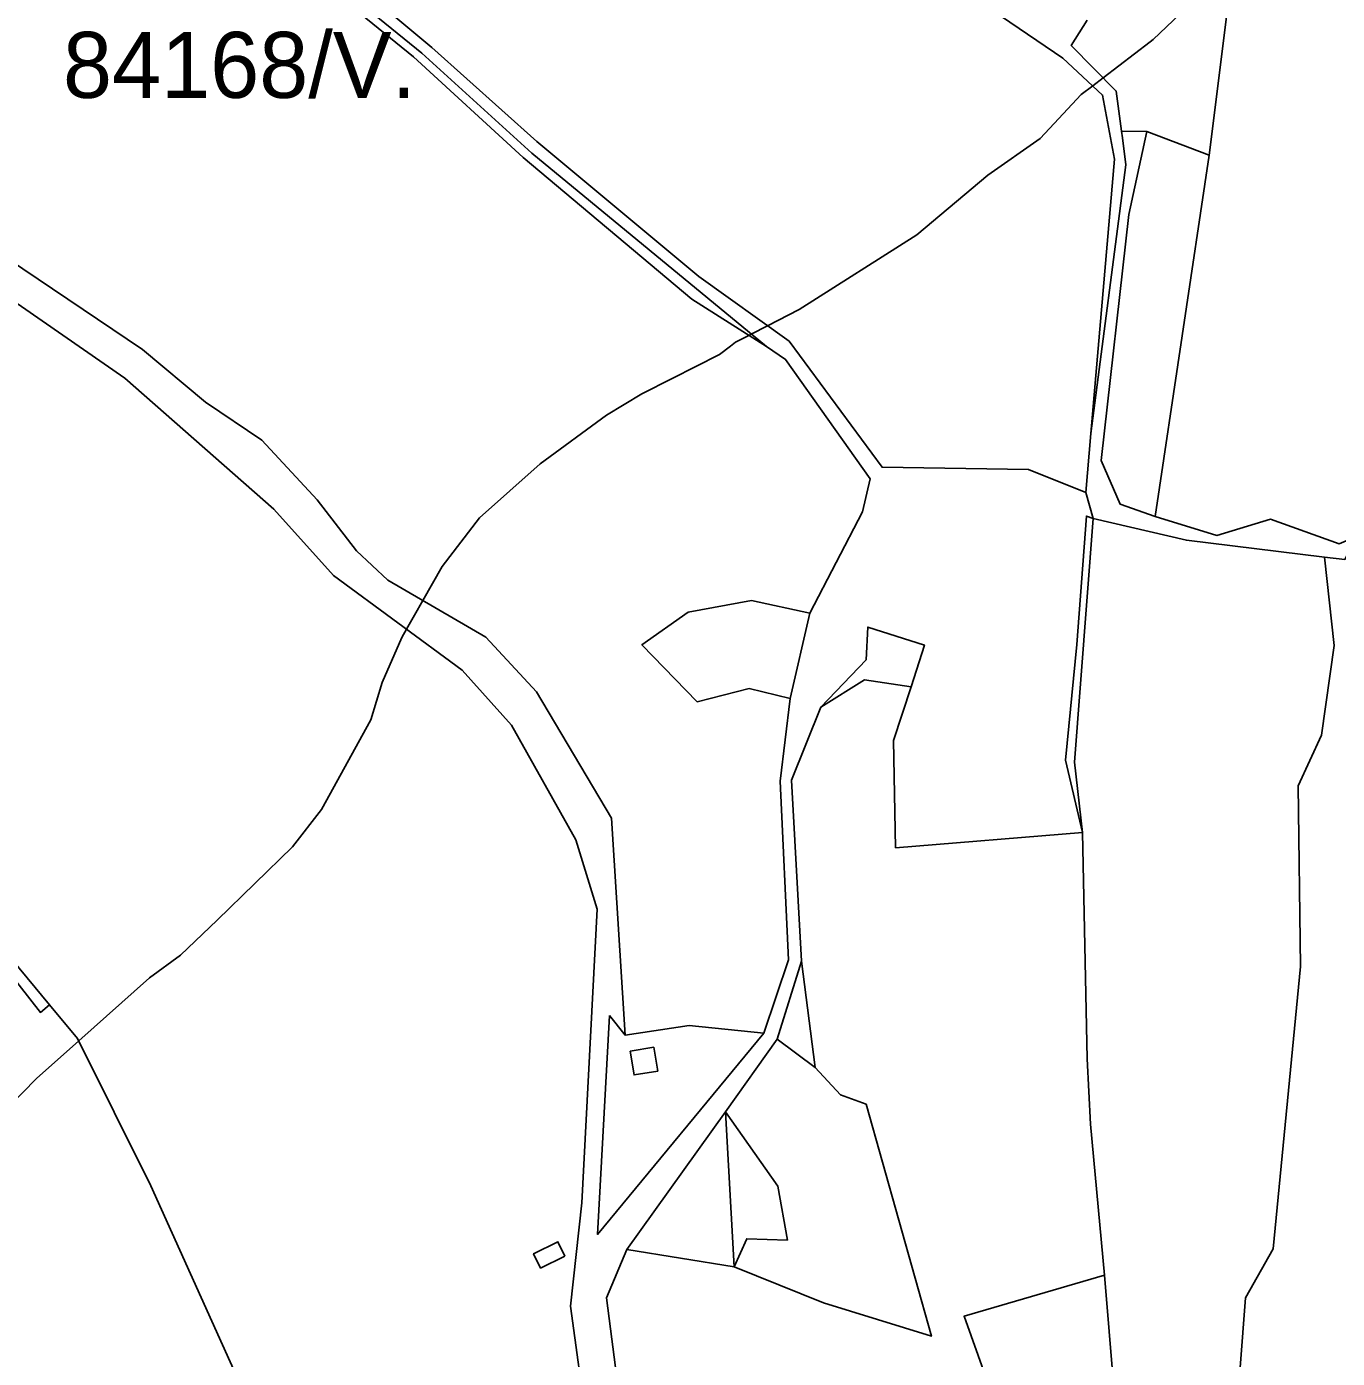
# Model space of a CAD drawing. Extents: x -477304 to -465429, y -1159113 to -1149210.
# Drawn here: x -471269 to -470971, y -1155441.1 to -1155138.3 of the extents above; entities that cross this region are included whole.
import ezdxf

# ---------------------------------------------------------------- set-up
doc = ezdxf.new("R2010")
doc.units = 0
for name, color, linetype in [('BPEJ_s', 7, 'Continuous'), ('PUPFL_s', 7, 'Continuous'), ('trav_porost_s', 7, 'Continuous')]:
    doc.layers.add(name, color=color, linetype=linetype)

msp = doc.modelspace()

# ---------------------------------------------------------------- linework, layer by layer
at = {"layer": 'BPEJ_s'}
for points in [[(-471003.69, -1155132.53), (-471012.83, -1155141.24), (-471013.54, -1155141.78), (-471024.19, -1155149.95), (-471026.58, -1155151.78), (-471029.19, -1155153.77), (-471035.32, -1155160.32), (-471038.53, -1155163.76), (-471050.43, -1155172.05), (-471066.58, -1155185.65), (-471093.35, -1155202.64), (-471100.52, -1155206.33), (-471104.21, -1155208.23), (-471104.77, -1155208.52), (-471107.8, -1155210.08), (-471108.92, -1155210.93), (-471111.42, -1155212.84), (-471122.19, -1155218.29), (-471129.05, -1155221.77), (-471137.12, -1155226.65), (-471152.21, -1155237.7), (-471166.02, -1155250.03), (-471174.52, -1155261.08), (-471178.89, -1155268.79), (-471180.78, -1155272.13), (-471182.58, -1155275.31), (-471183.66, -1155277.22), (-471188.12, -1155287.42), (-471190.67, -1155295.92), (-471201.93, -1155316.32), (-471208.52, -1155324.82), (-471225.66, -1155341.46), (-471234.01, -1155349.47), (-471241.03, -1155354.57), (-471257.12, -1155368.93), (-471266.74, -1155377.51), (-471279.27, -1155390.26)], [(-471279.27, -1155390.26), (-471266.74, -1155377.51), (-471257.12, -1155368.93), (-471241.03, -1155354.57), (-471234.01, -1155349.47), (-471225.66, -1155341.46), (-471208.52, -1155324.82), (-471201.93, -1155316.32), (-471190.67, -1155295.92), (-471188.12, -1155287.42), (-471183.66, -1155277.22), (-471182.58, -1155275.31), (-471180.78, -1155272.13), (-471178.89, -1155268.79), (-471174.52, -1155261.08), (-471166.02, -1155250.03), (-471152.21, -1155237.7), (-471137.12, -1155226.65), (-471129.05, -1155221.77), (-471122.19, -1155218.29), (-471111.42, -1155212.84), (-471108.92, -1155210.93), (-471107.8, -1155210.08), (-471104.77, -1155208.52), (-471104.21, -1155208.23), (-471100.52, -1155206.33), (-471093.35, -1155202.64), (-471066.58, -1155185.65), (-471050.43, -1155172.05), (-471038.53, -1155163.76), (-471035.32, -1155160.32), (-471029.19, -1155153.77), (-471026.58, -1155151.78), (-471024.19, -1155149.95), (-471013.54, -1155141.78), (-471012.83, -1155141.24), (-471003.69, -1155132.53)]]:
    msp.add_lwpolyline(points, dxfattribs=at)
at = {"layer": 'PUPFL_s'}
for points in [[(-470990.05, -1155086.96), (-471000.08, -1155167.53), (-471014.24, -1155162.14), (-471020, -1155162.09), (-471021.24, -1155152.94), (-471031.44, -1155142.59), (-471027.82, -1155136.83)], [(-470993.06, -1155443.19), (-470991.83, -1155427.38), (-470985.55, -1155416.23), (-470979.35, -1155352), (-470979.84, -1155310.96), (-470974.57, -1155299.42), (-470971.66, -1155279.02), (-470973.9, -1155258.91), (-470969.26, -1155259.46), (-470966.27, -1155254.11), (-470948.24, -1155222.79), (-470945.22, -1155217.96), (-470939.28, -1155218.22), (-470924.49, -1155202.5), (-470913.4, -1155157.79), (-470910.89, -1155128.5)], [(-471132.12, -1155466.08), (-471137.12, -1155427.35), (-471132.46, -1155416.4), (-471108.13, -1155420.3), (-471087.75, -1155428.47), (-471063.24, -1155436.11), (-471078.09, -1155383.34), (-471083.89, -1155381.17), (-471089.69, -1155374.96), (-471092.76, -1155350.83), (-471095.03, -1155309.62), (-471088.37, -1155293.05), (-471078.47, -1155286.87), (-471067.84, -1155288.44), (-471071.85, -1155300.6), (-471071.4, -1155325.01), (-471028.89, -1155321.57), (-471027.85, -1155373.03), (-471027.1, -1155387.89), (-471023.89, -1155422.17), (-471055.82, -1155431.56), (-471029.47, -1155505.45)]]:
    msp.add_lwpolyline(points, dxfattribs=at)
for points in [[(-470910.89, -1155128.5), (-470913.4, -1155157.79), (-470924.49, -1155202.5), (-470939.28, -1155218.22), (-470945.22, -1155217.96), (-470948.24, -1155222.79), (-470957.16, -1155222.24), (-470966.27, -1155254.11), (-470970.51, -1155255.92), (-470986.15, -1155250.31), (-470998.39, -1155254), (-471012.4, -1155249.72), (-471000.08, -1155167.53), (-470990.05, -1155086.96), (-470967.53, -1155094.6), (-470937.07, -1155102.01), (-470922.17, -1155110.06), (-470905.87, -1155111.01)], [(-471018.39, -1155181.05), (-471024.66, -1155236.94), (-471020.35, -1155246.86), (-471012.4, -1155249.72), (-470998.39, -1155254), (-470986.15, -1155250.31), (-470970.51, -1155255.92), (-470966.27, -1155254.11), (-470969.26, -1155259.46), (-470973.9, -1155258.91), (-471005.26, -1155255.11), (-471026.49, -1155250.14), (-471028.14, -1155244.23), (-471026.98, -1155230.79), (-471019.02, -1155169.74), (-471019.8, -1155163.58), (-471020, -1155162.09), (-471014.24, -1155162.14)], [(-471020.35, -1155246.86), (-471024.66, -1155236.94), (-471018.39, -1155181.05), (-471014.24, -1155162.14), (-471000.08, -1155167.53), (-471012.4, -1155249.72)], [(-471028.89, -1155321.57), (-471032.73, -1155305.13), (-471030.19, -1155278.79), (-471028.01, -1155249.58), (-471026.49, -1155250.14), (-471030.7, -1155305.54)], [(-471030.7, -1155305.54), (-471026.49, -1155250.14), (-471005.26, -1155255.11), (-470973.9, -1155258.91), (-470971.66, -1155279.02), (-470974.57, -1155299.42), (-470979.84, -1155310.96), (-470979.35, -1155352), (-470985.55, -1155416.23), (-470991.83, -1155427.38), (-470993.06, -1155443.19), (-470995.88, -1155443.78), (-470999.74, -1155451.98), (-471013.47, -1155464.79), (-471018.38, -1155466.05), (-471021.76, -1155447.82), (-471023.89, -1155422.17), (-471027.1, -1155387.89), (-471027.85, -1155373.03), (-471028.89, -1155321.57)], [(-471078.47, -1155286.87), (-471088.37, -1155293.05), (-471078.11, -1155282.31), (-471077.73, -1155274.83), (-471064.83, -1155278.95), (-471067.84, -1155288.44)], [(-471092.76, -1155350.83), (-471089.69, -1155374.96), (-471098.29, -1155368.51)], [(-471136.47, -1155363.16), (-471132.85, -1155367.64), (-471118.29, -1155365.4), (-471101.37, -1155367.17), (-471139.19, -1155412.95)], [(-471131.76, -1155371.27), (-471130.85, -1155376.69), (-471125.47, -1155375.8), (-471126.38, -1155370.37)], [(-471110.07, -1155385.03), (-471098.29, -1155368.51), (-471089.69, -1155374.96), (-471083.89, -1155381.17), (-471078.09, -1155383.34), (-471063.24, -1155436.11), (-471087.75, -1155428.47), (-471108.13, -1155420.3), (-471105.23, -1155413.94), (-471095.98, -1155414.23), (-471098.16, -1155401.98)], [(-471108.13, -1155420.3), (-471132.46, -1155416.4), (-471110.07, -1155385.03)], [(-471108.13, -1155420.3), (-471110.07, -1155385.03), (-471098.16, -1155401.98), (-471095.98, -1155414.23), (-471105.23, -1155413.94)], [(-471029.47, -1155505.45), (-471055.82, -1155431.56), (-471023.89, -1155422.17), (-471021.76, -1155447.82), (-471018.38, -1155466.05), (-471012.86, -1155498.59)]]:
    msp.add_lwpolyline(points, close=True, dxfattribs=at)
at = {"layer": 'trav_porost_s'}
for points in [[(-471077.46, -1155111.48), (-471065.29, -1155123.72), (-471033.4, -1155145.45), (-471024.33, -1155153.86), (-471021.6, -1155168.47), (-471026.98, -1155230.79), (-471028.14, -1155244.23), (-471041.18, -1155239.04), (-471074.46, -1155238.48), (-471095.62, -1155209.86), (-471116.11, -1155195.12), (-471152.93, -1155164.39), (-471176.87, -1155143.05), (-471219.42, -1155107.5), (-471242.6, -1155085.45), (-471178.09, -1155010.97), (-471161.64, -1155026.33), (-471147.56, -1155048.43), (-471115.77, -1155081.78), (-471103.13, -1155088.01)], [(-471181.01, -1155145.14), (-471222.38, -1155111.48), (-471245.7, -1155088.33), (-471244.31, -1155087.18), (-471221.6, -1155109.8), (-471179.1, -1155144.35), (-471154.11, -1155167.06), (-471100.78, -1155211.06), (-471117.73, -1155200.27), (-471156.07, -1155168.07)], [(-471116.51, -1155291.81), (-471129.07, -1155278.86), (-471118.52, -1155271.43), (-471104.12, -1155268.8), (-471090.87, -1155271.69), (-471095.39, -1155291.09), (-471104.72, -1155288.82)], [(-471265.84, -1155362.47), (-471277.47, -1155347.6), (-471283.78, -1155346.27), (-471290.71, -1155342.35), (-471313.98, -1155316.9), (-471328.63, -1155290.04), (-471340.68, -1155280.65), (-471344.75, -1155282.05), (-471349.58, -1155276.79), (-471348.34, -1155275.85), (-471346.46, -1155274.41), (-471337.63, -1155278.89), (-471326.53, -1155288.99), (-471314.37, -1155308.71), (-471303.36, -1155321.7), (-471275.82, -1155346.29), (-471263.78, -1155360.73)], [(-471146.58, -1155417.85), (-471148.18, -1155414.62), (-471153.69, -1155417.35), (-471152.09, -1155420.58)]]:
    msp.add_lwpolyline(points, close=True, dxfattribs=at)
for points in [[(-471222.38, -1155111.48), (-471181.01, -1155145.14), (-471156.07, -1155168.07), (-471117.73, -1155200.27), (-471100.78, -1155211.06), (-471096.39, -1155213.99), (-471077.15, -1155241.15), (-471078.92, -1155248.64), (-471090.87, -1155271.69), (-471104.12, -1155268.8), (-471118.52, -1155271.43), (-471129.07, -1155278.86), (-471116.51, -1155291.81), (-471104.72, -1155288.82), (-471095.39, -1155291.09), (-471097.65, -1155309.88), (-471095.72, -1155350.48), (-471101.37, -1155367.17), (-471118.29, -1155365.4), (-471132.85, -1155367.64), (-471136.02, -1155318.32), (-471153.04, -1155289.53), (-471164.59, -1155277.16), (-471186.83, -1155264.15), (-471193.94, -1155257.49), (-471202.92, -1155245.93), (-471215.47, -1155232.34), (-471228.3, -1155223.73), (-471242.58, -1155211.75), (-471314.08, -1155163.56)], [(-471298.37, -1155182.35), (-471246.67, -1155218.25), (-471212.72, -1155248.03), (-471199.18, -1155263.13), (-471169.91, -1155284.6), (-471158.71, -1155297.16), (-471144.07, -1155323.2), (-471139.25, -1155338.96), (-471142.7, -1155405.79), (-471145.29, -1155429.25), (-471141.59, -1155456.42), (-471211.42, -1155470.43), (-471217.87, -1155452.64), (-471240.71, -1155401.92), (-471257.39, -1155368.39), (-471263.78, -1155360.73), (-471275.82, -1155346.29)], [(-471277.47, -1155347.6), (-471265.84, -1155362.47), (-471263.78, -1155360.73), (-471257.39, -1155368.39), (-471240.71, -1155401.92), (-471217.87, -1155452.64), (-471211.42, -1155470.43), (-471196.17, -1155519), (-471195.51, -1155528.81), (-471220.69, -1155534.02), (-471225.23, -1155532.73), (-471230.27, -1155543.46), (-471277.2, -1155518.58)]]:
    msp.add_lwpolyline(points, dxfattribs=at)

# ---------------------------------------------------------------- texts
at = {"layer": 'BPEJ_s'}
msp.add_text('84168/V.', height=15, dxfattribs=at).set_placement((-471260.7, -1155154.5))

doc.saveas('drawing.dxf')
